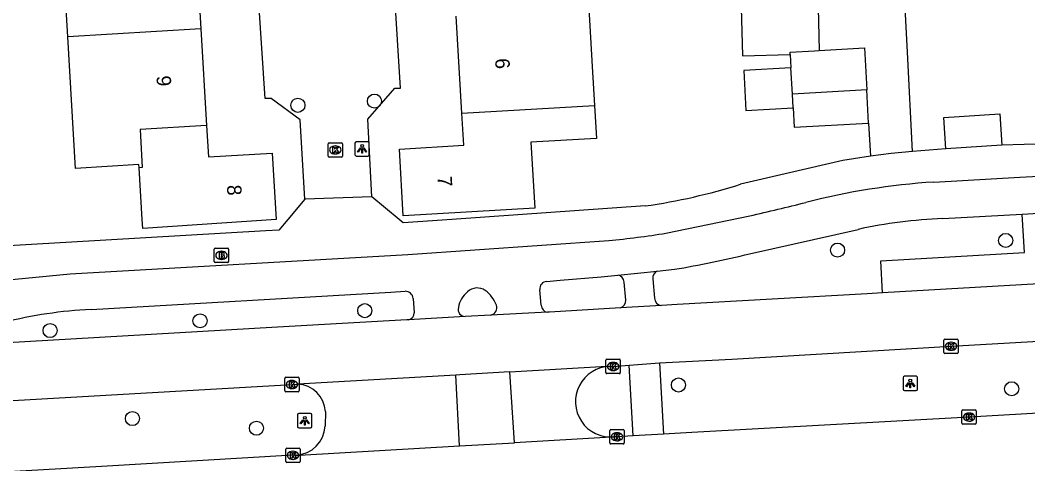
# Model space of a CAD drawing. Extents: x 158461 to 159795, y 387220 to 388672.
# Drawn here: x 159036.6 to 159106.7, y 387733 to 387763.8 of the extents above; entities that cross this region are included whole.
import ezdxf

# ---------------------------------------------------------------- set-up
doc = ezdxf.new("R2010")
doc.units = 0
for name, color, linetype in [('IMGEO_Boom', 7, 'Continuous'), ('IMGEO_Brandkraan', 7, 'Continuous'), ('IMGEO_Fietspad_open', 7, 'Continuous'), ('IMGEO_Kolk', 7, 'Continuous'), ('IMGEO_Lichtpunt', 7, 'Continuous'), ('IMGEO_Pand', 7, 'Continuous'), ('IMGEO_Pand_nummerreeks', 7, 'Continuous'), ('IMGEO_Rijbaan_lokaal_gesloten', 7, 'Continuous'), ('IMGEO_Rijbaan_lokaal_open', 7, 'Continuous'), ('IMGEO_Voetpad_open', 7, 'Continuous')]:
    doc.layers.add(name, color=color, linetype=linetype)

msp = doc.modelspace()

# ---------------------------------------------------------------- linework, layer by layer
at = {"layer": 'IMGEO_Boom'}
for centre in [(159055.933, 387757.936), (159061.252, 387758.225), (159105.114, 387748.551), (159093.433, 387747.88), (159060.578, 387743.673), (159049.131, 387742.967), (159038.709, 387742.29), (159082.373, 387738.51), (159105.531, 387738.249), (159044.43, 387736.179), (159053.051, 387735.507)]:
    msp.add_circle(centre, 0.489, dxfattribs=at)
at = {"layer": 'IMGEO_Brandkraan'}
for p, q in [((159050.119, 387747.089), (159050.119, 387747.941)), ((159050.194, 387748.015), (159051.046, 387748.015)), ((159050.607, 387747.795), (159050.632, 387747.795)), ((159051.12, 387747.941), (159051.12, 387747.089)), ((159051.046, 387747.015), (159050.194, 387747.015)), ((159050.63, 387747.235), (159050.605, 387747.235))]:
    msp.add_line(p, q, dxfattribs=at)
for points in [[(159050.119, 387747.089), (159050.119, 387747.941)], [(159050.194, 387748.015), (159051.046, 387748.015)], [(159050.467, 387747.715), (159050.467, 387747.315), (159050.68, 387747.315)], [(159050.698, 387747.715), (159050.467, 387747.715)], [(159050.646, 387747.634), (159050.592, 387747.634), (159050.592, 387747.558)], [(159051.12, 387747.941), (159051.12, 387747.089)], [(159051.046, 387747.015), (159050.194, 387747.015)], [(159050.592, 387747.558), (159050.645, 387747.558)], [(159050.654, 387747.482), (159050.592, 387747.482), (159050.592, 387747.401)], [(159050.592, 387747.401), (159050.654, 387747.401)]]:
    msp.add_lwpolyline(points, dxfattribs=at)
for centre, radius, start, end in [((159050.196, 387747.939), 0.0765, 91.55205, 178.44795), ((159050.196, 387747.939), 0.0765, 91.55205, 178.44795), ((159050.647, 387747.596), 0.0379, 267.82845, 90.93552), ((159050.702, 387747.57), 0.145, 59.4692, 91.53667), ((159050.727, 387747.617), 0.0922, 285.51372, 58.15012), ((159051.044, 387747.939), 0.0765, 1.55205, 88.44795), ((159051.044, 387747.939), 0.0765, 1.55205, 88.44795), ((159050.196, 387747.091), 0.0765, 181.55205, 268.44795), ((159050.196, 387747.091), 0.0765, 181.55205, 268.44795), ((159050.655, 387747.441), 0.0404, 269.87594, 90.50774), ((159050.686, 387747.566), 0.251, 268.66757, 293.53466), ((159050.732, 387747.425), 0.105, 301.31148, 78.98903), ((159051.044, 387747.091), 0.0765, 271.55205, 358.44795), ((159051.044, 387747.091), 0.0765, 271.55205, 358.44795)]:
    msp.add_arc(centre, radius, start, end, dxfattribs=at)
for centre, major_axis, ratio, start_param, end_param in [((159050.606, 387747.515), (-0.387, 0.002), 0.722429, 4.712389, 7.853982), ((159050.631, 387747.515), (-0.39, 0.002), 0.717154, 1.570796, 4.712389)]:
    msp.add_ellipse(centre, major_axis=major_axis, ratio=ratio, start_param=start_param, end_param=end_param, dxfattribs=at)
at = {"layer": 'IMGEO_Fietspad_open'}
for points in [[(159100.132, 387752.603), (159106.1, 387752.941), (159110.108, 387753.164), (159125.829, 387754.041)], [(159106.262, 387750.383), (159110.121, 387750.601)], [(159081.507, 387749.055), (159087.325, 387750.261)], [(159100.738, 387750.071), (159106.262, 387750.383)], [(159087.305, 387747.623), (159094.856, 387749.315)], [(159032.611, 387745.374), (159034.584, 387745.692), (159040.106, 387746.234), (159063.568, 387747.576), (159077.533, 387748.549)], [(159078.169, 387746.145), (159080.898, 387746.412)], [(159080.898, 387746.412), (159082.092, 387746.547)], [(159073.223, 387745.7), (159074.156, 387745.786), (159077.012, 387746.017), (159078.169, 387746.145)], [(159041.558, 387743.756), (159062.396, 387744.967), (159063.383, 387745.018)], [(159072.838, 387744.049), (159072.745, 387745.131)], [(159063.937, 387744.514), (159064.013, 387743.529)]]:
    msp.add_lwpolyline(points, dxfattribs=at)
for centre, radius, start, end in [((159103.161, 387704.768), 47.93, 93.62269, 104.40458), ((159056.855, 387886.977), 140.07, 282.56408, 284.20903), ((159102.071, 387716.443), 33.654, 92.26917, 102.37872), ((159072.042, 387807.535), 59.241, 275.31866, 279.19392), ((159070.669, 387815.053), 69.452, 279.46632, 283.85863), ((159073.242, 387745.199), 0.502, 92.17338, 187.76138), ((159063.413, 387744.495), 0.524, 2.12248, 93.28898), ((159068.969, 387743.525), 1.925, 130.69421, 168.78635), ((159068.385, 387744.276), 0.975, 54.50075, 133.45321), ((159067.714, 387743.333), 2.133, 19.50446, 54.53882), ((159042.954, 387713.754), 30.034, 92.66319, 104.40664), ((159063.536, 387743.506), 0.478, 281.01039, 2.75749), ((159067.556, 387743.762), 0.494, 163.90938, 270.61092), ((159069.237, 387743.875), 0.516, 281.05676, 19.23465), ((159073.319, 387744.053), 0.481, 180.50568, 264.46056)]:
    msp.add_arc(centre, radius, start, end, dxfattribs=at)
at = {"layer": 'IMGEO_Kolk'}
for p, q in [((159058.106, 387755.334), (159058.958, 387755.334)), ((159058.031, 387754.408), (159058.031, 387755.26)), ((159058.519, 387755.114), (159058.544, 387755.114)), ((159059.032, 387755.26), (159059.032, 387754.408)), ((159058.958, 387754.334), (159058.106, 387754.334)), ((159058.542, 387754.554), (159058.517, 387754.554)), ((159100.817, 387740.775), (159100.817, 387741.627)), ((159100.892, 387741.701), (159101.744, 387741.701)), ((159101.305, 387741.481), (159101.33, 387741.481)), ((159101.818, 387741.627), (159101.818, 387740.775)), ((159101.744, 387740.701), (159100.892, 387740.701)), ((159101.328, 387740.921), (159101.303, 387740.921)), ((159077.335, 387739.372), (159077.335, 387740.224)), ((159077.41, 387740.298), (159078.262, 387740.298)), ((159077.823, 387740.078), (159077.848, 387740.078)), ((159078.336, 387740.224), (159078.336, 387739.372)), ((159078.262, 387739.298), (159077.41, 387739.298)), ((159077.846, 387739.518), (159077.821, 387739.518)), ((159055.017, 387738.118), (159055.017, 387738.97)), ((159055.092, 387739.044), (159055.944, 387739.044)), ((159055.505, 387738.824), (159055.53, 387738.824)), ((159056.018, 387738.97), (159056.018, 387738.118)), ((159055.944, 387738.044), (159055.092, 387738.044)), ((159055.528, 387738.264), (159055.503, 387738.264)), ((159102.069, 387735.854), (159102.069, 387736.706)), ((159102.144, 387736.78), (159102.996, 387736.78)), ((159102.557, 387736.56), (159102.582, 387736.56)), ((159103.07, 387736.706), (159103.07, 387735.854)), ((159102.996, 387735.78), (159102.144, 387735.78)), ((159102.58, 387736), (159102.555, 387736)), ((159077.604, 387734.487), (159077.604, 387735.339)), ((159077.679, 387735.413), (159078.531, 387735.413)), ((159078.092, 387735.193), (159078.117, 387735.193)), ((159078.605, 387735.339), (159078.605, 387734.487)), ((159078.531, 387734.413), (159077.679, 387734.413)), ((159078.115, 387734.633), (159078.09, 387734.633)), ((159055.086, 387733.2), (159055.086, 387734.052)), ((159055.161, 387734.126), (159056.013, 387734.126)), ((159055.574, 387733.906), (159055.599, 387733.906)), ((159056.087, 387734.052), (159056.087, 387733.2)), ((159056.013, 387733.126), (159055.161, 387733.126)), ((159055.597, 387733.346), (159055.572, 387733.346))]:
    msp.add_line(p, q, dxfattribs=at)
for points in [[(159058.106, 387755.334), (159058.958, 387755.334)], [(159058.031, 387754.408), (159058.031, 387755.26)], [(159058.352, 387755.034), (159058.475, 387755.034), (159058.475, 387754.883), (159058.605, 387755.034), (159058.769, 387755.034), (159058.623, 387754.883), (159058.776, 387754.634), (159058.624, 387754.634), (159058.539, 387754.798), (159058.475, 387754.731), (159058.475, 387754.634), (159058.352, 387754.634), (159058.352, 387755.034)], [(159059.032, 387755.26), (159059.032, 387754.408)], [(159058.958, 387754.334), (159058.106, 387754.334)], [(159100.817, 387740.775), (159100.817, 387741.627)], [(159100.892, 387741.701), (159101.744, 387741.701)], [(159101.138, 387741.401), (159101.261, 387741.401), (159101.261, 387741.25), (159101.391, 387741.401), (159101.555, 387741.401), (159101.409, 387741.25), (159101.562, 387741.001), (159101.41, 387741.001), (159101.325, 387741.165), (159101.261, 387741.098), (159101.261, 387741.001), (159101.138, 387741.001), (159101.138, 387741.401)], [(159101.818, 387741.627), (159101.818, 387740.775)], [(159101.744, 387740.701), (159100.892, 387740.701)], [(159077.335, 387739.372), (159077.335, 387740.224)], [(159077.41, 387740.298), (159078.262, 387740.298)], [(159077.656, 387739.998), (159077.779, 387739.998), (159077.779, 387739.847), (159077.909, 387739.998), (159078.073, 387739.998), (159077.927, 387739.847), (159078.08, 387739.598), (159077.928, 387739.598), (159077.843, 387739.762), (159077.779, 387739.695), (159077.779, 387739.598), (159077.656, 387739.598), (159077.656, 387739.998)], [(159078.336, 387740.224), (159078.336, 387739.372)], [(159078.262, 387739.298), (159077.41, 387739.298)], [(159055.017, 387738.118), (159055.017, 387738.97)], [(159055.092, 387739.044), (159055.944, 387739.044)], [(159055.338, 387738.744), (159055.461, 387738.744), (159055.461, 387738.593), (159055.591, 387738.744), (159055.755, 387738.744), (159055.609, 387738.593), (159055.762, 387738.344), (159055.61, 387738.344), (159055.525, 387738.508), (159055.461, 387738.441), (159055.461, 387738.344), (159055.338, 387738.344), (159055.338, 387738.744)], [(159056.018, 387738.97), (159056.018, 387738.118)], [(159055.944, 387738.044), (159055.092, 387738.044)], [(159102.069, 387735.854), (159102.069, 387736.706)], [(159102.144, 387736.78), (159102.996, 387736.78)], [(159102.39, 387736.48), (159102.513, 387736.48), (159102.513, 387736.329), (159102.643, 387736.48), (159102.807, 387736.48), (159102.661, 387736.329), (159102.814, 387736.08), (159102.662, 387736.08), (159102.577, 387736.244), (159102.513, 387736.177), (159102.513, 387736.08), (159102.39, 387736.08), (159102.39, 387736.48)], [(159103.07, 387736.706), (159103.07, 387735.854)], [(159102.996, 387735.78), (159102.144, 387735.78)], [(159077.604, 387734.487), (159077.604, 387735.339)], [(159077.679, 387735.413), (159078.531, 387735.413)], [(159077.925, 387735.113), (159078.048, 387735.113), (159078.048, 387734.962), (159078.178, 387735.113), (159078.342, 387735.113), (159078.196, 387734.962), (159078.349, 387734.713), (159078.197, 387734.713), (159078.112, 387734.877), (159078.048, 387734.81), (159078.048, 387734.713), (159077.925, 387734.713), (159077.925, 387735.113)], [(159078.605, 387735.339), (159078.605, 387734.487)], [(159078.531, 387734.413), (159077.679, 387734.413)], [(159055.086, 387733.2), (159055.086, 387734.052)], [(159055.161, 387734.126), (159056.013, 387734.126)], [(159055.407, 387733.826), (159055.53, 387733.826), (159055.53, 387733.675), (159055.66, 387733.826), (159055.824, 387733.826), (159055.678, 387733.675), (159055.831, 387733.426), (159055.679, 387733.426), (159055.594, 387733.59), (159055.53, 387733.523), (159055.53, 387733.426), (159055.407, 387733.426), (159055.407, 387733.826)], [(159056.087, 387734.052), (159056.087, 387733.2)], [(159056.013, 387733.126), (159055.161, 387733.126)]]:
    msp.add_lwpolyline(points, dxfattribs=at)
for centre, start, end in [((159058.108, 387755.258), 91.55205, 178.44795), ((159058.108, 387755.258), 91.55205, 178.44795), ((159058.956, 387755.258), 1.55205, 88.44795), ((159058.956, 387755.258), 1.55205, 88.44795), ((159058.108, 387754.41), 181.55205, 268.44795), ((159058.108, 387754.41), 181.55205, 268.44795), ((159058.956, 387754.41), 271.55205, 358.44795), ((159058.956, 387754.41), 271.55205, 358.44795), ((159100.894, 387741.625), 91.55205, 178.44795), ((159100.894, 387741.625), 91.55205, 178.44795), ((159101.742, 387741.625), 1.55205, 88.44795), ((159101.742, 387741.625), 1.55205, 88.44795), ((159100.894, 387740.777), 181.55205, 268.44795), ((159100.894, 387740.777), 181.55205, 268.44795), ((159101.742, 387740.777), 271.55205, 358.44795), ((159101.742, 387740.777), 271.55205, 358.44795), ((159077.412, 387740.222), 91.55205, 178.44795), ((159077.412, 387740.222), 91.55205, 178.44795), ((159078.26, 387740.222), 1.55205, 88.44795), ((159078.26, 387740.222), 1.55205, 88.44795), ((159077.412, 387739.374), 181.55205, 268.44795), ((159077.412, 387739.374), 181.55205, 268.44795), ((159078.26, 387739.374), 271.55205, 358.44795), ((159078.26, 387739.374), 271.55205, 358.44795), ((159055.094, 387738.968), 91.55205, 178.44795), ((159055.094, 387738.968), 91.55205, 178.44795), ((159055.942, 387738.968), 1.55205, 88.44795), ((159055.942, 387738.968), 1.55205, 88.44795), ((159055.094, 387738.12), 181.55205, 268.44795), ((159055.094, 387738.12), 181.55205, 268.44795), ((159055.942, 387738.12), 271.55205, 358.44795), ((159055.942, 387738.12), 271.55205, 358.44795), ((159102.146, 387736.704), 91.55205, 178.44795), ((159102.146, 387736.704), 91.55205, 178.44795), ((159102.994, 387736.704), 1.55205, 88.44795), ((159102.994, 387736.704), 1.55205, 88.44795), ((159102.146, 387735.856), 181.55205, 268.44795), ((159102.146, 387735.856), 181.55205, 268.44795), ((159102.994, 387735.856), 271.55205, 358.44795), ((159102.994, 387735.856), 271.55205, 358.44795), ((159077.681, 387735.337), 91.55205, 178.44795), ((159077.681, 387735.337), 91.55205, 178.44795), ((159078.529, 387735.337), 1.55205, 88.44795), ((159078.529, 387735.337), 1.55205, 88.44795), ((159077.681, 387734.489), 181.55205, 268.44795), ((159077.681, 387734.489), 181.55205, 268.44795), ((159078.529, 387734.489), 271.55205, 358.44795), ((159078.529, 387734.489), 271.55205, 358.44795), ((159055.163, 387734.05), 91.55205, 178.44795), ((159055.163, 387734.05), 91.55205, 178.44795), ((159056.011, 387734.05), 1.55205, 88.44795), ((159056.011, 387734.05), 1.55205, 88.44795), ((159055.163, 387733.202), 181.55205, 268.44795), ((159055.163, 387733.202), 181.55205, 268.44795), ((159056.011, 387733.202), 271.55205, 358.44795), ((159056.011, 387733.202), 271.55205, 358.44795)]:
    msp.add_arc(centre, 0.0765, start, end, dxfattribs=at)
for centre, major_axis, ratio, start_param, end_param in [((159058.518, 387754.834), (-0.387, 0.002), 0.722429, 4.712389, 7.853982), ((159058.543, 387754.834), (-0.39, 0.002), 0.717154, 1.570796, 4.712389), ((159101.304, 387741.201), (-0.387, 0.002), 0.722429, 4.712389, 7.853982), ((159101.329, 387741.201), (-0.39, 0.002), 0.717154, 1.570796, 4.712389), ((159077.822, 387739.798), (-0.387, 0.002), 0.722429, 4.712389, 7.853982), ((159077.847, 387739.798), (-0.39, 0.002), 0.717154, 1.570796, 4.712389), ((159055.504, 387738.544), (-0.387, 0.002), 0.722429, 4.712389, 7.853982), ((159055.529, 387738.544), (-0.39, 0.002), 0.717154, 1.570796, 4.712389), ((159102.556, 387736.28), (-0.387, 0.002), 0.722429, 4.712389, 7.853982), ((159102.581, 387736.28), (-0.39, 0.002), 0.717154, 1.570796, 4.712389), ((159078.091, 387734.913), (-0.387, 0.002), 0.722429, 4.712389, 7.853982), ((159078.116, 387734.913), (-0.39, 0.002), 0.717154, 1.570796, 4.712389), ((159055.573, 387733.626), (-0.387, 0.002), 0.722429, 4.712389, 7.853982), ((159055.598, 387733.626), (-0.39, 0.002), 0.717154, 1.570796, 4.712389)]:
    msp.add_ellipse(centre, major_axis=major_axis, ratio=ratio, start_param=start_param, end_param=end_param, dxfattribs=at)
at = {"layer": 'IMGEO_Lichtpunt'}
for p, q in [((159060.8, 387755.408), (159059.992, 387755.408)), ((159060.8, 387755.408), (159059.992, 387755.408)), ((159059.898, 387755.313), (159059.898, 387754.506)), ((159059.898, 387755.313), (159059.898, 387754.506)), ((159060.894, 387754.506), (159060.894, 387755.313)), ((159060.894, 387754.506), (159060.894, 387755.313)), ((159059.992, 387754.412), (159060.8, 387754.412)), ((159059.992, 387754.412), (159060.8, 387754.412)), ((159097.987, 387739.02), (159097.987, 387738.213)), ((159097.987, 387739.02), (159097.987, 387738.213)), ((159098.889, 387739.115), (159098.081, 387739.115)), ((159098.889, 387739.115), (159098.081, 387739.115)), ((159098.983, 387738.213), (159098.983, 387739.02)), ((159098.983, 387738.213), (159098.983, 387739.02)), ((159098.081, 387738.119), (159098.889, 387738.119)), ((159098.081, 387738.119), (159098.889, 387738.119)), ((159055.91, 387736.433), (159055.91, 387735.626)), ((159055.91, 387736.433), (159055.91, 387735.626)), ((159056.812, 387736.528), (159056.004, 387736.528)), ((159056.812, 387736.528), (159056.004, 387736.528)), ((159056.906, 387735.626), (159056.906, 387736.433)), ((159056.906, 387735.626), (159056.906, 387736.433)), ((159056.004, 387735.532), (159056.812, 387735.532)), ((159056.004, 387735.532), (159056.812, 387735.532))]:
    msp.add_line(p, q, dxfattribs=at)
for points in [[(159060.272, 387754.977), (159060.311, 387754.949), (159060.123, 387754.687), (159060.085, 387754.714), (159060.272, 387754.977)], [(159060.374, 387754.929), (159060.421, 387754.929), (159060.421, 387754.607), (159060.374, 387754.607), (159060.374, 387754.929)], [(159060.484, 387754.949), (159060.522, 387754.976), (159060.709, 387754.714), (159060.67, 387754.686), (159060.484, 387754.949)], [(159098.361, 387738.684), (159098.4, 387738.656), (159098.212, 387738.394), (159098.174, 387738.421), (159098.361, 387738.684)], [(159098.463, 387738.636), (159098.51, 387738.636), (159098.51, 387738.314), (159098.463, 387738.314), (159098.463, 387738.636)], [(159098.573, 387738.656), (159098.611, 387738.683), (159098.798, 387738.421), (159098.759, 387738.393), (159098.573, 387738.656)], [(159056.284, 387736.097), (159056.323, 387736.069), (159056.135, 387735.807), (159056.097, 387735.834), (159056.284, 387736.097)], [(159056.386, 387736.049), (159056.433, 387736.049), (159056.433, 387735.727), (159056.386, 387735.727), (159056.386, 387736.049)], [(159056.496, 387736.069), (159056.534, 387736.096), (159056.721, 387735.834), (159056.682, 387735.806), (159056.496, 387736.069)]]:
    msp.add_lwpolyline(points, dxfattribs=at)
for centre in [(159060.397, 387755.111), (159098.486, 387738.818), (159056.409, 387736.231)]:
    msp.add_circle(centre, 0.0994, dxfattribs=at)
for centre, start, end in [((159059.992, 387755.313), 90, 180), ((159059.992, 387755.313), 90, 180), ((159060.8, 387755.313), 0, 90), ((159060.8, 387755.313), 0, 90), ((159059.992, 387754.506), 180, 270), ((159059.992, 387754.506), 180, 270), ((159060.8, 387754.506), 270, 0), ((159060.8, 387754.506), 270, 360), ((159098.081, 387739.02), 90, 180), ((159098.081, 387739.02), 90, 180), ((159098.889, 387739.02), 0, 90), ((159098.889, 387739.02), 0, 90), ((159098.081, 387738.213), 180, 270), ((159098.081, 387738.213), 180, 270), ((159098.889, 387738.213), 270, 0), ((159098.889, 387738.213), 270, 360), ((159056.004, 387736.433), 90, 180), ((159056.004, 387736.433), 90, 180), ((159056.812, 387736.433), 0, 90), ((159056.812, 387736.433), 0, 90), ((159056.004, 387735.626), 180, 270), ((159056.004, 387735.626), 180, 270), ((159056.812, 387735.626), 270, 0), ((159056.812, 387735.626), 270, 360)]:
    msp.add_arc(centre, 0.0946, start, end, dxfattribs=at)
at = {"layer": 'IMGEO_Pand'}
for points in [[(159039.938, 387762.699), (159039.425, 387771.268), (159039.4, 387771.682)], [(159048.785, 387769.973), (159049.187, 387763.253)], [(159091.626, 387765.724), (159086.707, 387765.597), (159086.816, 387761.376), (159090.146, 387761.462)], [(159091.626, 387765.724), (159092.057, 387765.735), (159092.16, 387761.748)], [(159076.153, 387764.665), (159076.387, 387760.623), (159076.544, 387757.919)], [(159067.326, 387757.385), (159066.934, 387764.131)], [(159049.187, 387763.253), (159039.938, 387762.699)], [(159049.187, 387763.253), (159049.59, 387756.533)], [(159044.898, 387753.6), (159044.885, 387753.815), (159040.485, 387753.551), (159039.938, 387762.699)], [(159090.146, 387761.462), (159090.136, 387761.638), (159091.829, 387761.73), (159092.16, 387761.748)], [(159092.16, 387761.748), (159095.308, 387761.919), (159095.466, 387759.015)], [(159090.146, 387761.462), (159090.196, 387760.53)], [(159090.196, 387760.53), (159086.911, 387760.352), (159087.061, 387757.583), (159090.347, 387757.762)], [(159090.295, 387758.716), (159090.196, 387760.53)], [(159095.466, 387759.015), (159090.295, 387758.716)], [(159095.591, 387756.706), (159095.466, 387759.015)], [(159090.347, 387757.762), (159090.295, 387758.716)], [(159076.544, 387757.919), (159076.677, 387755.631), (159072.119, 387755.367), (159072.385, 387750.792), (159063.257, 387750.262), (159062.988, 387754.9), (159067.455, 387755.159), (159067.326, 387757.385)], [(159067.326, 387757.385), (159076.544, 387757.919)], [(159090.347, 387757.762), (159090.419, 387756.425), (159095.591, 387756.706)], [(159100.964, 387754.907), (159100.82, 387757.089), (159104.705, 387757.345), (159104.848, 387755.163)], [(159049.59, 387756.533), (159049.72, 387754.357), (159054.148, 387754.623), (159054.425, 387750), (159045.151, 387749.382), (159045.114, 387750), (159044.898, 387753.6)], [(159049.59, 387756.533), (159044.962, 387756.255), (159045.115, 387753.612), (159044.898, 387753.6)], [(159104.848, 387755.163), (159100.964, 387754.907)]]:
    msp.add_lwpolyline(points, dxfattribs=at)
at = {"layer": 'IMGEO_Rijbaan_lokaal_gesloten'}
for points in [[(159118.285, 387746.166), (159096.56, 387744.913)], [(159096.56, 387744.913), (159095.483, 387744.851), (159082.276, 387744.092), (159081.192, 387744.024)], [(159073.273, 387743.574), (159069.336, 387743.369)], [(159078.36, 387743.867), (159073.405, 387743.58), (159073.273, 387743.574)], [(159081.192, 387744.024), (159078.36, 387743.867)], [(159063.627, 387743.037), (159063.501, 387743.03), (159054.516, 387742.516), (159033.35, 387741.309)], [(159067.561, 387743.268), (159063.627, 387743.037)], [(159069.336, 387743.369), (159067.561, 387743.268)], [(159081.052, 387740.039), (159086.074, 387740.295), (159101.318, 387741.201), (159119.603, 387742.245), (159125.815, 387742.609), (159133.905, 387743.077)], [(159078.948, 387739.892), (159081.052, 387740.039)], [(159070.65, 387739.414), (159067.179, 387739.211), (159066.895, 387739.194)], [(159070.65, 387739.414), (159077.407, 387739.809), (159077.606, 387739.801)], [(159070.985, 387734.496), (159070.65, 387739.414)], [(159077.606, 387739.801), (159077.836, 387739.798), (159078.948, 387739.892)], [(158984.743, 387734.496), (159055.925, 387738.567)], [(159066.895, 387739.194), (159055.925, 387738.567)], [(159067.153, 387734.275), (159066.895, 387739.194)], [(159117.824, 387737.147), (159102.57, 387736.28), (159083.315, 387735.202), (159081.341, 387735.099)], [(159057.843, 387736.66), (159057.822, 387735.656)], [(159081.341, 387735.099), (159079.224, 387734.974)], [(159067.153, 387734.275), (159070.985, 387734.496)], [(159077.872, 387734.903), (159077.708, 387734.883), (159070.985, 387734.496)], [(159079.224, 387734.974), (159078.105, 387734.913), (159077.872, 387734.903)], [(159055.808, 387733.642), (159055.587, 387733.626), (159042.293, 387732.852), (158985.039, 387729.565)], [(159055.808, 387733.642), (159056.036, 387733.634), (159067.153, 387734.275)]]:
    msp.add_lwpolyline(points, dxfattribs=at)
for centre, radius, start, end in [((159077.674, 387737.348), 2.453, 91.59846, 274.61866), ((159055.839, 387736.563), 2.006, 2.78122, 87.54833), ((159055.716, 387735.748), 2.108, 272.50857, 357.49143)]:
    msp.add_arc(centre, radius, start, end, dxfattribs=at)
at = {"layer": 'IMGEO_Rijbaan_lokaal_open'}
for points in [[(159061.065, 387751.584), (159060.78, 387756.982), (159062.665, 387759.134), (159063.065, 387759.126), (159062.452, 387768.861), (159062.042, 387768.849), (159060.02, 387770.795), (159059.275, 387783.939), (159061.13, 387786.131), (159061.53, 387786.153), (159061.018, 387795.589), (159059.959, 387795.572), (159057.868, 387797.348), (159057.349, 387806.284), (159059.213, 387808.616)], [(159098.642, 387754.721), (159098.282, 387761.638), (159097.111, 387784.176), (159103.893, 387784.597)], [(159056.408, 387751.415), (159056.092, 387756.932), (159054.063, 387758.419), (159053.653, 387758.416), (159053.02, 387768.231), (159053.479, 387768.284), (159055.205, 387770.365), (159054.486, 387779.359), (159052.807, 387780.978), (159047.908, 387780.793), (159045.548, 387778.616), (159045.557, 387777.616), (159042.94, 387777.463)], [(159095.591, 387756.706), (159095.716, 387754.401)], [(159098.642, 387754.721), (159097.147, 387754.578), (159095.716, 387754.401)], [(159061.065, 387751.584), (159056.408, 387751.415)]]:
    msp.add_lwpolyline(points, dxfattribs=at)
at = {"layer": 'IMGEO_Voetpad_open'}
for points in [[(159100.964, 387754.907), (159098.642, 387754.721)], [(159107.959, 387755.26), (159104.848, 387755.163)], [(159095.716, 387754.401), (159093.793, 387754.104), (159086.695, 387752.451)], [(159056.408, 387751.415), (159055.221, 387750), (159054.612, 387749.274), (159053.709, 387749.222), (159020.719, 387747.307)], [(159080.066, 387750.95), (159066.629, 387750), (159064.267, 387749.838), (159063.236, 387749.768), (159062.959, 387750), (159061.065, 387751.584)], [(159096.56, 387744.913), (159096.444, 387747.137), (159106.423, 387747.717), (159106.262, 387750.383)], [(159078.721, 387744.4), (159078.604, 387745.657)], [(159080.59, 387745.892), (159080.72, 387744.539)], [(159081.052, 387740.039), (159081.341, 387735.099)], [(159079.224, 387734.974), (159078.948, 387739.892)]]:
    msp.add_lwpolyline(points, dxfattribs=at)
for centre, radius, start, end in [((159074.149, 387792.47), 41.94, 278.11048, 287.40614), ((159081.127, 387745.925), 0.538, 115.22389, 183.49894), ((159078.076, 387745.624), 0.529, 3.5296, 79.8976), ((159078.115, 387744.422), 0.606, 293.82356, 357.957), ((159081.245, 387744.546), 0.525, 180.79371, 264.21711)]:
    msp.add_arc(centre, radius, start, end, dxfattribs=at)

# ---------------------------------------------------------------- texts
at = {"layer": 'IMGEO_Pand_nummerreeks'}
for s, rotation, p in [('6', 273.3214, (159069.63, 387761.178)), ('9', 273.42768, (159046.099, 387759.972)), ('7', 273.31939, (159065.623, 387753.002)), ('8', 273.42894, (159050.997, 387752.386))]:
    msp.add_text(s, height=1, rotation=rotation, dxfattribs=at).set_placement(p)

doc.saveas('drawing.dxf')
